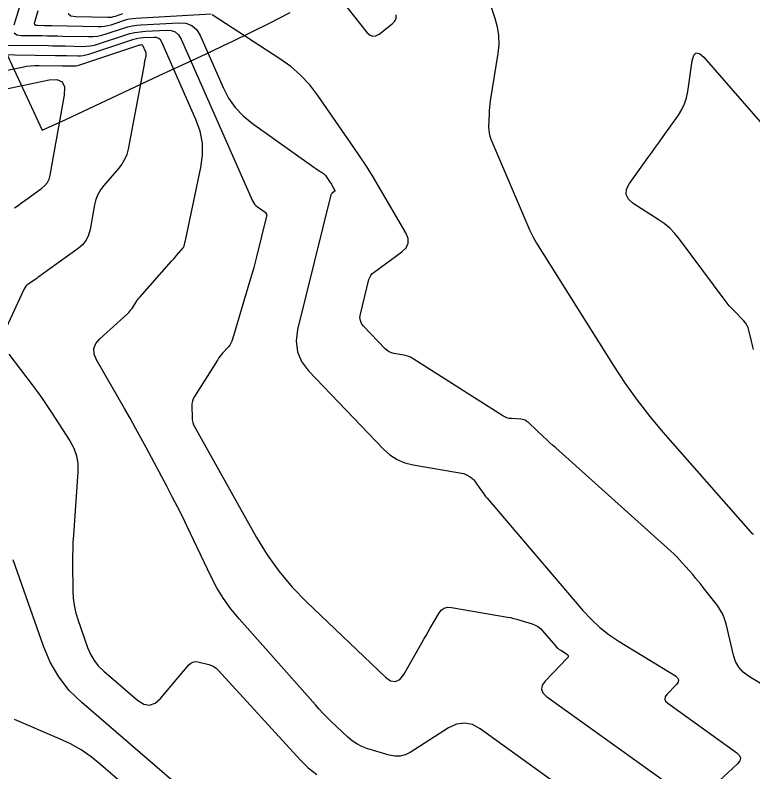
# Model space of a CAD drawing. Extents: x 1354696 to 1366163, y 660729 to 670380.
# Drawn here: x 1360928 to 1361070.9, y 664813.3 to 664959.9 of the extents above; entities that cross this region are included whole.
import ezdxf

# ---------------------------------------------------------------- set-up
doc = ezdxf.new("R2010")
doc.units = 0
doc.layers.add('R_Contours', color=7, linetype='Continuous')
doc.layers.add('R_Fin Surface Annot', color=7, linetype='Continuous')

msp = doc.modelspace()

# ---------------------------------------------------------------- linework, layer by layer
at = {"layer": 'R_Contours'}
for points in [[(1360927.23, 664997.58), (1360928.45, 664996.78), (1360929.46, 664995.72), (1360930.26, 664994.41), (1360934.79, 664985.04), (1360935.44, 664983.28), (1360935.69, 664981.5), (1360935.54, 664979.71), (1360934.99, 664977.91), (1360931.6, 664969.75), (1360931.06, 664968.41), (1360930.56, 664967.06), (1360930.09, 664965.69), (1360929.66, 664964.32), (1360927.75, 664957.94)], [(1361017.03, 664971), (1361020.91, 664959.33), (1361021.36, 664957.64), (1361021.61, 664955.94), (1361021.65, 664954.23), (1361021.47, 664952.49), (1361020.01, 664943.28), (1361019.93, 664942.66), (1361019.86, 664942.03), (1361019.81, 664941.41), (1361019.77, 664940.78), (1361019.69, 664938.28), (1361019.7, 664937.66), (1361019.78, 664937.05), (1361019.92, 664936.45), (1361020.14, 664935.87), (1361027.7, 664918.16), (1361027.99, 664917.53), (1361028.3, 664916.91), (1361028.63, 664916.31), (1361028.99, 664915.71), (1361043.94, 664891.89), (1361046.13, 664888.56), (1361048.44, 664885.32), (1361050.88, 664882.17), (1361053.45, 664879.12), (1361070.33, 664859.84), (1361070.47, 664859.7), (1361070.63, 664859.57), (1361070.8, 664859.46), (1361070.99, 664859.37)], [(1360987.58, 664967.37), (1360996.2, 664956.49), (1360996.72, 664956), (1360997.27, 664955.8), (1360997.85, 664955.87), (1360998.47, 664956.23), (1361001.01, 664958.21), (1361001.52, 664958.74), (1361001.78, 664959.32), (1361001.8, 664959.96)], [(1360965.99, 664960.08), (1360951.38, 664959.26), (1360950.76, 664959.2), (1360950.14, 664959.1), (1360949.53, 664958.97), (1360948.92, 664958.79), (1360946.53, 664957.99), (1360945.92, 664957.82), (1360945.31, 664957.7), (1360944.69, 664957.63), (1360944.06, 664957.62), (1360935.11, 664957.83), (1360934.76, 664957.84), (1360934.4, 664957.84), (1360934.05, 664957.85), (1360933.7, 664957.85), (1360932.3, 664957.87), (1360932, 664957.92), (1360931.82, 664958.05), (1360931.75, 664958.26), (1360931.79, 664958.56), (1360932.46, 664960.78)], [(1360938.26, 664960.2), (1360938.8, 664959.79), (1360939.75, 664959.64), (1360945.94, 664959.49), (1360946.32, 664959.5), (1360946.69, 664959.54), (1360947.06, 664959.61), (1360947.42, 664959.72), (1360948.87, 664960.2)], [(1361078.26, 664826.77), (1361070.04, 664831.82), (1361068.98, 664832.61), (1361068.14, 664833.56), (1361067.51, 664834.66), (1361067.09, 664835.92), (1361065.68, 664841.96), (1361065.4, 664842.91), (1361065.03, 664843.82), (1361064.56, 664844.68), (1361063.99, 664845.5), (1361061.27, 664849.01), (1361060.78, 664849.63), (1361060.29, 664850.24), (1361059.78, 664850.84), (1361059.27, 664851.44), (1361057.19, 664853.81), (1361056.67, 664854.39), (1361056.12, 664854.96), (1361055.56, 664855.51), (1361054.98, 664856.04), (1361032.68, 664876.05), (1361032.08, 664876.58), (1361031.49, 664877.13), (1361030.89, 664877.68), (1361030.31, 664878.23), (1361027.46, 664880.93), (1361027.11, 664881.2), (1361026.74, 664881.41), (1361026.34, 664881.54), (1361025.9, 664881.61), (1361024.1, 664881.73), (1361023.66, 664881.78), (1361023.24, 664881.89), (1361022.84, 664882.05), (1361022.45, 664882.27), (1361005.11, 664893.32), (1361004.69, 664893.56), (1361004.24, 664893.76), (1361003.78, 664893.92), (1361003.3, 664894.02), (1361001.34, 664894.36), (1361000.87, 664894.48), (1361000.44, 664894.67), (1361000.04, 664894.93), (1360999.68, 664895.25), (1360995.47, 664899.64), (1360995.08, 664900.16), (1360994.85, 664900.71), (1360994.77, 664901.31), (1360994.86, 664901.95), (1360996.52, 664908.66), (1360996.66, 664909.09), (1360996.88, 664909.48), (1360997.16, 664909.82), (1360997.5, 664910.12), (1361002.88, 664914.03), (1361003.7, 664914.82), (1361004.1, 664915.7), (1361004.08, 664916.66), (1361003.65, 664917.71), (1360998.31, 664926.88), (1360997.18, 664928.76), (1360996.03, 664930.62), (1360994.83, 664932.46), (1360993.6, 664934.27), (1360986.61, 664944.35), (1360985.04, 664946.4), (1360983.29, 664948.27), (1360981.36, 664949.96), (1360979.26, 664951.46), (1360966.13, 664959.95)], [(1360927.82, 664956.49), (1360928.35, 664956.12), (1360929.19, 664955.99), (1360933.21, 664955.93), (1360934.22, 664955.92), (1360935.23, 664955.9), (1360936.23, 664955.88), (1360937.24, 664955.86), (1360942.19, 664955.74), (1360943.06, 664955.76), (1360943.93, 664955.85), (1360944.78, 664956.02), (1360945.63, 664956.26), (1360948.98, 664957.37), (1360949.82, 664957.62), (1360950.68, 664957.82), (1360951.54, 664957.95), (1360952.42, 664958.03), (1360959.66, 664958.44), (1360961.05, 664958.34), (1360962.22, 664957.88), (1360963.16, 664957.05), (1360963.88, 664955.86), (1360968.28, 664945.87), (1360969.34, 664943.84), (1360970.63, 664942.01), (1360972.17, 664940.37), (1360973.94, 664938.93), (1360985.84, 664930.45), (1360986.05, 664930.31), (1360986.25, 664930.16), (1360986.46, 664930.02), (1360986.67, 664929.89), (1360987.52, 664929.34), (1360987.72, 664929.19), (1360987.91, 664929.03), (1360988.08, 664928.85), (1360988.23, 664928.65), (1360988.9, 664927.68), (1360989.02, 664927.51), (1360989.14, 664927.33), (1360989.25, 664927.15), (1360989.36, 664926.97), (1360989.87, 664926.08), (1360989.91, 664925.98), (1360989.92, 664925.89), (1360989.88, 664925.8), (1360989.8, 664925.73), (1360989.4, 664925.44), (1360989.31, 664925.36), (1360989.24, 664925.27), (1360989.18, 664925.17), (1360989.15, 664925.06), (1360982.68, 664898.98), (1360982.39, 664896.77), (1360982.65, 664894.7), (1360983.45, 664892.78), (1360984.81, 664891.01), (1360999.34, 664875.83), (1361000.59, 664874.71), (1361001.97, 664873.82), (1361003.47, 664873.17), (1361005.09, 664872.76), (1361014.8, 664871.08), (1361015.01, 664871.03), (1361015.22, 664870.96), (1361015.41, 664870.87), (1361015.61, 664870.76), (1361016.35, 664870.29), (1361016.53, 664870.16), (1361016.69, 664870.02), (1361016.84, 664869.86), (1361016.97, 664869.68), (1361018.28, 664867.76), (1361018.55, 664867.39), (1361018.82, 664867.02), (1361019.1, 664866.65), (1361019.4, 664866.3), (1361037.95, 664844.57), (1361039.53, 664842.85), (1361041.23, 664841.28), (1361043.05, 664839.84), (1361044.99, 664838.54), (1361055.85, 664831.87), (1361056.29, 664831.51), (1361056.47, 664831.11), (1361056.39, 664830.68), (1361056.06, 664830.22), (1361054.23, 664828.31), (1361053.89, 664827.84), (1361053.81, 664827.4), (1361053.97, 664826.98), (1361054.38, 664826.58), (1361067.74, 664816.96), (1361068.25, 664816.46), (1361068.44, 664815.95), (1361068.32, 664815.41), (1361067.87, 664814.85), (1361064.3, 664811.5)], [(1360926.08, 664954.1), (1360934.42, 664953.99), (1360935.23, 664953.98), (1360936.05, 664953.96), (1360936.86, 664953.95), (1360937.68, 664953.93), (1360940.95, 664953.85), (1360941.76, 664953.87), (1360942.56, 664953.95), (1360943.35, 664954.11), (1360944.13, 664954.33), (1360949.25, 664956.04), (1360950.23, 664956.32), (1360951.21, 664956.55), (1360952.21, 664956.7), (1360953.22, 664956.79), (1360957.28, 664957.02), (1360958.22, 664956.96), (1360959.01, 664956.64), (1360959.65, 664956.08), (1360960.13, 664955.27), (1360973.96, 664923.94), (1360974.13, 664923.6), (1360974.35, 664923.29), (1360974.61, 664923.02), (1360974.91, 664922.78), (1360976.4, 664921.71), (1360976.57, 664921.55), (1360976.68, 664921.37), (1360976.72, 664921.17), (1360976.69, 664920.94), (1360974.75, 664913.1), (1360974.48, 664912.04), (1360974.2, 664910.98), (1360973.9, 664909.92), (1360973.59, 664908.87), (1360970.1, 664897.1), (1360969.96, 664896.71), (1360969.78, 664896.34), (1360969.56, 664895.99), (1360969.3, 664895.67), (1360968.18, 664894.41), (1360967.91, 664894.09), (1360967.65, 664893.76), (1360967.41, 664893.42), (1360967.18, 664893.07), (1360962.74, 664886.01), (1360962.5, 664885.56), (1360962.33, 664885.09), (1360962.23, 664884.6), (1360962.21, 664884.09), (1360962.25, 664882), (1360962.3, 664881.49), (1360962.4, 664881), (1360962.56, 664880.52), (1360962.79, 664880.05), (1360974.72, 664858.73), (1360976.8, 664855.32), (1360979.11, 664852.11), (1360981.65, 664849.07), (1360984.43, 664846.22), (1360999.71, 664831.64), (1361000.72, 664830.92), (1361001.64, 664830.77), (1361002.49, 664831.18), (1361003.25, 664832.16), (1361006.75, 664838.29), (1361007.16, 664839), (1361007.57, 664839.72), (1361007.98, 664840.43), (1361008.4, 664841.14), (1361010.05, 664843.99), (1361010.51, 664844.6), (1361011.07, 664844.99), (1361011.73, 664845.17), (1361012.49, 664845.14), (1361023.32, 664843.28), (1361023.93, 664843.17), (1361024.54, 664843.03), (1361025.15, 664842.87), (1361025.75, 664842.7), (1361028.14, 664841.95), (1361028.71, 664841.73), (1361029.24, 664841.44), (1361029.72, 664841.07), (1361030.15, 664840.63), (1361032.63, 664837.71), (1361032.86, 664837.47), (1361033.11, 664837.24), (1361033.37, 664837.03), (1361033.65, 664836.85), (1361034.8, 664836.14), (1361035.02, 664835.95), (1361035.11, 664835.75), (1361035.08, 664835.53), (1361034.91, 664835.3), (1361030.66, 664830.87), (1361030.09, 664830.08), (1361029.94, 664829.31), (1361030.22, 664828.59), (1361030.93, 664827.91), (1361054.82, 664810.69)], [(1361042.11, 664804.28), (1361018.04, 664821.63), (1361016.54, 664822.45), (1361015.02, 664822.75), (1361013.48, 664822.53), (1361011.94, 664821.8), (1361004.49, 664817.07), (1361003.53, 664816.58), (1361002.54, 664816.33), (1361001.51, 664816.31), (1361000.45, 664816.52), (1360996.13, 664817.83), (1360995.11, 664818.21), (1360994.14, 664818.69), (1360993.25, 664819.29), (1360992.41, 664820), (1360989.21, 664823.06), (1360988.41, 664823.83), (1360987.64, 664824.62), (1360986.88, 664825.43), (1360986.14, 664826.25), (1360971.37, 664842.93), (1360969.79, 664844.85), (1360968.35, 664846.86), (1360967.06, 664848.97), (1360965.91, 664851.18), (1360961.32, 664860.8), (1360960.38, 664862.74), (1360959.42, 664864.67), (1360958.43, 664866.59), (1360957.43, 664868.5), (1360953.37, 664876.12), (1360952.35, 664878.02), (1360951.31, 664879.91), (1360950.26, 664881.8), (1360949.19, 664883.67), (1360943.75, 664893.13), (1360943.3, 664894.24), (1360943.26, 664895.29), (1360943.62, 664896.27), (1360944.39, 664897.19), (1360949.75, 664902.03), (1360949.99, 664902.27), (1360950.22, 664902.53), (1360950.43, 664902.8), (1360950.63, 664903.08), (1360951.36, 664904.25), (1360951.55, 664904.54), (1360951.75, 664904.82), (1360951.96, 664905.09), (1360952.19, 664905.35), (1360958.3, 664912.24), (1360958.54, 664912.51), (1360958.79, 664912.78), (1360959.03, 664913.06), (1360959.27, 664913.33), (1360960.54, 664914.79), (1360960.62, 664914.89), (1360960.68, 664915), (1360960.73, 664915.12), (1360960.76, 664915.24), (1360960.86, 664915.76), (1360960.89, 664915.89), (1360960.91, 664916.01), (1360960.94, 664916.14), (1360960.96, 664916.27), (1360963.98, 664930.39), (1360964.3, 664932.77), (1360964.25, 664935.11), (1360963.82, 664937.4), (1360963.02, 664939.67), (1360956.39, 664954.69), (1360956.14, 664955.11), (1360955.81, 664955.41), (1360955.39, 664955.57), (1360954.9, 664955.6), (1360952.78, 664955.48), (1360952.25, 664955.44), (1360951.73, 664955.36), (1360951.22, 664955.24), (1360950.71, 664955.09), (1360942.23, 664952.27), (1360941.72, 664952.12), (1360941.19, 664952.02), (1360940.66, 664951.96), (1360940.12, 664951.95), (1360937.95, 664952), (1360937.41, 664952.01), (1360936.87, 664952.02), (1360936.33, 664952.03), (1360935.79, 664952.04), (1360923.95, 664952.2)], [(1360923.58, 664948.64), (1360929.36, 664949.84), (1360930.18, 664949.99), (1360931, 664950.09), (1360931.83, 664950.15), (1360932.67, 664950.16), (1360937.16, 664950.1), (1360937.43, 664950.09), (1360937.69, 664950.09), (1360937.96, 664950.08), (1360938.23, 664950.08), (1360939.3, 664950.05), (1360939.56, 664950.06), (1360939.83, 664950.08), (1360940.08, 664950.13), (1360940.34, 664950.21), (1360952.16, 664954.14), (1360952.21, 664954.16), (1360952.25, 664954.17), (1360952.29, 664954.17), (1360952.34, 664954.18), (1360952.52, 664954.19), (1360952.56, 664954.18), (1360952.6, 664954.17), (1360952.63, 664954.14), (1360952.65, 664954.11), (1360953.22, 664952.82), (1360953.29, 664952.62), (1360953.33, 664952.43), (1360953.33, 664952.22), (1360953.3, 664952.02), (1360953.13, 664951.2), (1360953.08, 664950.99), (1360953.04, 664950.78), (1360953, 664950.58), (1360952.96, 664950.37), (1360949.86, 664933.93), (1360949.6, 664932.9), (1360949.2, 664931.93), (1360948.68, 664931.02), (1360948.04, 664930.18), (1360945.19, 664926.92), (1360944.54, 664926.08), (1360944.02, 664925.17), (1360943.63, 664924.2), (1360943.38, 664923.17), (1360942.51, 664918.36), (1360942.21, 664917.26), (1360941.73, 664916.28), (1360941.05, 664915.41), (1360940.19, 664914.67), (1360933.1, 664909.56), (1360932.8, 664909.34), (1360932.49, 664909.13), (1360932.19, 664908.91), (1360931.88, 664908.7), (1360930.64, 664907.86), (1360930.35, 664907.63), (1360930.1, 664907.37), (1360929.88, 664907.08), (1360929.71, 664906.76), (1360926.26, 664899.33)], [(1361070.98, 664895.13), (1361070.84, 664895.66), (1361070.72, 664896.19), (1361070.59, 664896.73), (1361070.09, 664898.86), (1361069.93, 664899.38), (1361069.71, 664899.86), (1361069.43, 664900.3), (1361069.07, 664900.71), (1361067.15, 664902.67), (1361066.71, 664903.13), (1361066.28, 664903.61), (1361065.87, 664904.1), (1361065.48, 664904.61), (1361056.65, 664916.51), (1361055.76, 664917.61), (1361054.77, 664918.61), (1361053.7, 664919.52), (1361052.54, 664920.34), (1361047.71, 664923.41), (1361046.76, 664924.23), (1361046.32, 664925.15), (1361046.39, 664926.16), (1361046.97, 664927.28), (1361050.54, 664932.27), (1361051.28, 664933.31), (1361052.02, 664934.34), (1361052.76, 664935.38), (1361053.49, 664936.41), (1361056.45, 664940.55), (1361057.12, 664941.61), (1361057.65, 664942.73), (1361058.04, 664943.9), (1361058.28, 664945.13), (1361059.11, 664951.05), (1361059.4, 664952.15), (1361059.88, 664952.62), (1361060.54, 664952.48), (1361061.38, 664951.73), (1361072.29, 664939.26)], [(1360927.89, 664922.6), (1360928.56, 664923.05), (1360929.23, 664923.52), (1360929.89, 664923.98), (1360930.55, 664924.46), (1360933.18, 664926.35), (1360933.78, 664926.87), (1360934.24, 664927.46), (1360934.58, 664928.14), (1360934.78, 664928.9), (1360937.56, 664944.37), (1360937.62, 664945.93), (1360937.14, 664946.94), (1360936.12, 664947.39), (1360934.56, 664947.29), (1360926.01, 664945.51)], [(1360926.8, 664894.24), (1360931.28, 664888.29), (1360932.26, 664886.97), (1360933.21, 664885.64), (1360934.14, 664884.29), (1360935.04, 664882.93), (1360938.61, 664877.43), (1360939.38, 664876.02), (1360939.89, 664874.55), (1360940.15, 664873.02), (1360940.16, 664871.41), (1360939.28, 664859.16), (1360939.2, 664857.8), (1360939.14, 664856.44), (1360939.11, 664855.08), (1360939.11, 664853.72), (1360939.17, 664848.27), (1360939.23, 664846.92), (1360939.41, 664845.58), (1360939.7, 664844.27), (1360940.09, 664842.98), (1360942.04, 664837.39), (1360942.59, 664836.09), (1360943.3, 664834.88), (1360944.16, 664833.79), (1360945.17, 664832.79), (1360951.7, 664827.16), (1360952.89, 664826.4), (1360954.03, 664826.21), (1360955.12, 664826.58), (1360956.17, 664827.52), (1360961.63, 664834.01), (1360962, 664834.36), (1360962.42, 664834.57), (1360962.88, 664834.65), (1360963.38, 664834.59), (1360965.5, 664834.08), (1360966, 664833.92), (1360966.47, 664833.69), (1360966.9, 664833.39), (1360967.29, 664833.02), (1360983.28, 664815.56), (1360984.01, 664814.8), (1360984.77, 664814.09), (1360985.57, 664813.41), (1360986.4, 664812.78)], [(1360961.62, 664808.84), (1360940.89, 664826.73), (1360938.48, 664829.08), (1360936.45, 664831.68), (1360934.77, 664834.53), (1360933.46, 664837.63), (1360927.62, 664854.34)], [(1360957.59, 664803.43), (1360944.56, 664814.72), (1360942.71, 664816.2), (1360940.77, 664817.53), (1360938.73, 664818.69), (1360936.59, 664819.71), (1360927.85, 664823.45)]]:
    msp.add_lwpolyline(points, dxfattribs=at)
at = {"layer": 'R_Fin Surface Annot'}
msp.add_lwpolyline([(1360922.26, 664961.15), (1360933.26, 664937.6), (1360937.79, 664939.71), (1360942.32, 664941.83), (1360946.85, 664943.95), (1360951.38, 664946.06), (1360955.91, 664948.18), (1360960.44, 664950.3), (1360964.97, 664952.41), (1360969.6, 664954.6), (1360969.89, 664954.73), (1360973.7, 664956.59), (1360977.5, 664958.48), (1360978.85, 664959.16), (1360981.29, 664960.41)], dxfattribs=at)

doc.saveas('drawing.dxf')
